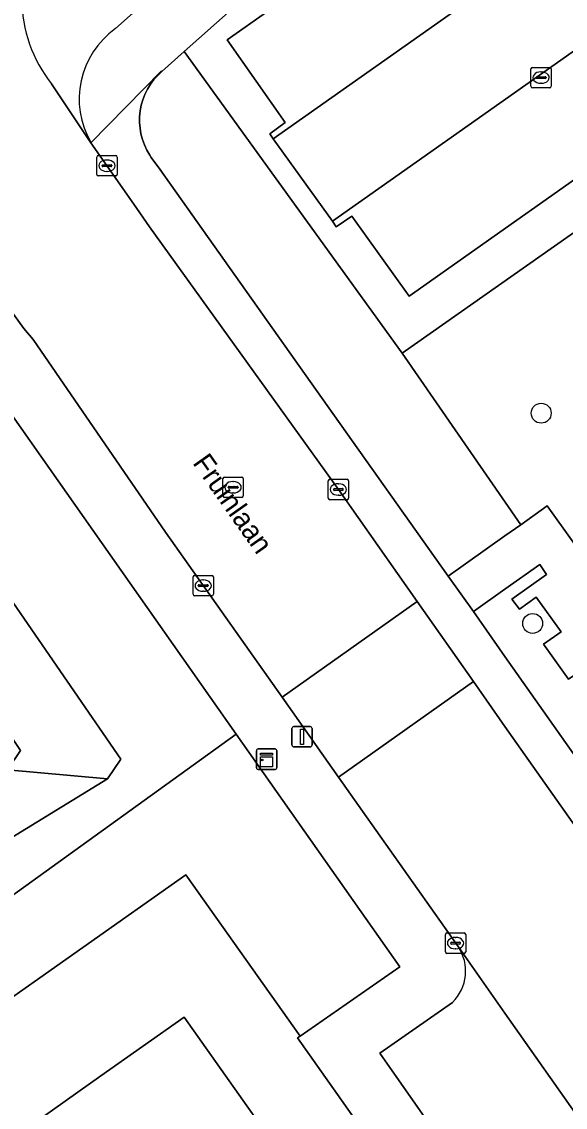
# Model space of a CAD drawing. Extents: x 159352 to 160617, y 385888 to 387323.
# Drawn here: x 159976.3 to 160003, y 387188.6 to 387241.9 of the extents above; entities that cross this region are included whole.
import ezdxf

# ---------------------------------------------------------------- set-up
doc = ezdxf.new("R2010")
doc.units = 0
for name, color, linetype in [('IMGEO_Boom', 7, 'Continuous'), ('IMGEO_Fietspad_gesloten', 7, 'Continuous'), ('IMGEO_Groenvoorziening', 7, 'Continuous'), ('IMGEO_Haag', 7, 'Continuous'), ('IMGEO_Kast', 7, 'Continuous'), ('IMGEO_Kolk', 7, 'Continuous'), ('IMGEO_Lichtmast', 7, 'Continuous'), ('IMGEO_Openbare_ruimte_label', 7, 'Continuous'), ('IMGEO_Pand', 7, 'Continuous'), ('IMGEO_Parkeervlak_open', 7, 'Continuous'), ('IMGEO_Rijbaan_lokaal_gesloten', 7, 'Continuous'), ('IMGEO_Rijbaan_lokaal_open', 7, 'Continuous'), ('IMGEO_Rioolput', 7, 'Continuous'), ('IMGEO_Voetpad_open', 7, 'Continuous')]:
    doc.layers.add(name, color=color, linetype=linetype)

msp = doc.modelspace()

# ---------------------------------------------------------------- linework, layer by layer
at = {"layer": 'IMGEO_Boom'}
for centre in [(160001.779, 387222.661), (160001.36, 387212.341)]:
    msp.add_circle(centre, 0.489, dxfattribs=at)
at = {"layer": 'IMGEO_Fietspad_gesloten'}
for points in [[(159980.873, 387241.542), (159983.187, 387243.6), (159990.883, 387250), (159999.974, 387257.397)], [(159977.732, 387238.824), (159979.669, 387235.94)]]:
    msp.add_lwpolyline(points, dxfattribs=at)
for centre, radius, start, end in [((159982.983, 387243.002), 6.71, 180.0986, 218.5035), ((159983.329, 387238.084), 4.241, 125.3796, 210.3611)]:
    msp.add_arc(centre, radius, start, end, dxfattribs=at)
at = {"layer": 'IMGEO_Groenvoorziening'}
for points in [[(160042.249, 387261.546), (159995.3, 387228.406), (159992.476, 387232.335), (159991.718, 387231.814), (159991.522, 387232.087), (159988.617, 387236.137), (159988.449, 387236.372), (159989.197, 387236.937), (159986.355, 387240.994), (159996.581, 387248.2)], [(159986.547, 387242.47), (159984.244, 387240.413), (159994.947, 387225.611), (160045.178, 387260.891)], [(159953.617, 387183.01), (159960.951, 387188.293), (159958.056, 387188.278), (159950.665, 387198.647), (159953.652, 387199.883), (159957.936, 387201.53), (159960.704, 387198.561), (159964.946, 387197.529), (159968.78, 387200.672), (159970.899, 387198.231), (159971.517, 387195.905), (159986.796, 387206.912), (159974.946, 387223.746), (159973.518, 387225.775), (159970.71, 387229.769)], [(160010.32, 387201.642), (160010.993, 387202.103), (160004.847, 387210.791), (160003.116, 387209.597), (160001.892, 387211.316), (160002.757, 387211.928), (160001.53, 387213.638), (160000.706, 387213.038), (160000.338, 387213.526), (160002.037, 387214.736), (160001.712, 387215.237), (160000, 387214.026), (159998.447, 387212.927), (160000, 387210.724), (160006.153, 387201.998)]]:
    msp.add_lwpolyline(points, dxfattribs=at)
for points in [[(159994.947, 387225.611), (160000.778, 387217.185), (160002.081, 387218.108), (160003.356, 387216.327), (160003.6, 387216.5), (160048.356, 387248.176), (160048.601, 387248.349), (160049.193, 387247.513), (160052.549, 387249.827), (160052.758, 387249.971), (160045.178, 387260.891)], [(159983.154, 387239.44), (159982.948, 387239.246), (159982.76, 387239.035), (159982.592, 387238.807), (159982.444, 387238.565), (159982.319, 387238.312), (159982.217, 387238.048), (159982.139, 387237.776), (159982.086, 387237.498), (159982.058, 387237.216), (159982.055, 387236.933), (159982.077, 387236.651), (159982.124, 387236.372), (159982.196, 387236.098), (159982.292, 387235.832), (159982.412, 387235.576), (159982.554, 387235.331), (159982.628, 387235.221), (159983.044, 387234.635), (159991.276, 387223.033), (159997.214, 387214.663), (160000, 387216.635), (160000.778, 387217.185), (159994.947, 387225.611), (159984.244, 387240.413)], [(159951.376, 387209.39), (159949.278, 387211.68), (159947.155, 387213.163), (159956.096, 387218.911), (159964.614, 387224.511), (159967.058, 387224.759), (159970.572, 387220.999), (159981.139, 387205.676), (159980.475, 387204.706), (159974.25, 387200.904), (159973.096, 387201.383), (159969.02, 387208.265), (159965.545, 387213.168), (159962.742, 387213.81), (159959.567, 387212.029), (159952.309, 387208.191)], [(159980.475, 387204.706), (159981.139, 387205.676), (159970.572, 387220.999), (159968.546, 387218.682), (159965.981, 387217.331), (159961.791, 387216.705), (159959.312, 387214.768), (159958.809, 387213.325), (159951.376, 387209.39), (159952.309, 387208.191), (159959.567, 387212.029), (159962.742, 387213.81), (159965.545, 387213.168), (159969.02, 387208.265), (159970.555, 387209.846), (159967.074, 387216.466), (159968.512, 387217.535), (159976.205, 387206.104), (159975.569, 387205.158)], [(159969.02, 387208.265), (159973.096, 387201.383), (159974.25, 387200.904), (159980.475, 387204.706), (159975.569, 387205.158), (159976.205, 387206.104), (159968.512, 387217.535), (159967.074, 387216.466), (159970.555, 387209.846)], [(159977.278, 387155.68), (159975.003, 387158.979), (159969.932, 387166.334), (159967.619, 387169.69), (159965.991, 387172.05), (159959.016, 387182.167), (159984.331, 387199.996), (159989.934, 387192.083), (159994.837, 387195.49), (159986.796, 387206.912), (159971.517, 387195.905), (159960.951, 387188.293), (159953.617, 387183.01), (159994.323, 387123.91), (159980.577, 387114.47), (159983.274, 387111.493), (159987.094, 387114.173), (159999.765, 387123.064), (159993.933, 387131.523)], [(159989.811, 387191.997), (159989.934, 387192.083), (159984.331, 387199.996), (159959.016, 387182.167), (159965.991, 387172.05), (159967.119, 387172.827), (159965.741, 387174.721), (159974.455, 387180.884), (159971.998, 387184.358), (159980.158, 387190.13), (159984.24, 387193.017), (159996.05, 387176.319), (159999.27, 387178.597)]]:
    msp.add_lwpolyline(points, close=True, dxfattribs=at)
at = {"layer": 'IMGEO_Haag'}
for points in [[(160042.249, 387261.546), (159995.3, 387228.406), (159992.476, 387232.335), (159991.718, 387231.814), (159991.522, 387232.087), (159988.617, 387236.137), (159988.449, 387236.372), (159989.197, 387236.937), (159986.355, 387240.994), (159996.581, 387248.2)], [(159986.547, 387242.47), (159984.244, 387240.413), (159994.947, 387225.611), (160045.178, 387260.891)]]:
    msp.add_lwpolyline(points, dxfattribs=at)
at = {"layer": 'IMGEO_Kast'}
for p, q in [((159987.795, 387205.252), (159987.795, 387206.093)), ((159987.795, 387206.093), (159987.795, 387205.252)), ((159987.87, 387206.177), (159988.711, 387206.177)), ((159988.711, 387206.177), (159987.87, 387206.177)), ((159988.795, 387206.102), (159988.795, 387205.261)), ((159988.795, 387205.261), (159988.795, 387206.102)), ((159988.72, 387205.177), (159987.879, 387205.177)), ((159987.879, 387205.177), (159988.72, 387205.177))]:
    msp.add_line(p, q, dxfattribs=at)
for points in [[(159987.99, 387205.967), (159988.59, 387205.967), (159988.59, 387205.882), (159987.99, 387205.882), (159987.99, 387205.967)], [(159987.99, 387205.792), (159988.59, 387205.792), (159988.59, 387205.303), (159987.99, 387205.303), (159987.99, 387205.792)]]:
    msp.add_lwpolyline(points, dxfattribs=at)
msp.add_circle((159988.074, 387205.641), 0.0377, dxfattribs=at)
for centre, start, end in [((159987.873, 387206.099), 92.4484, 184.2845), ((159987.873, 387206.099), 92.4484, 184.2845), ((159988.717, 387206.099), 2.4484, 94.2845), ((159988.717, 387206.099), 2.4484, 94.2845), ((159987.873, 387205.255), 182.4484, 274.2845), ((159987.873, 387205.255), 182.4484, 274.2845), ((159988.717, 387205.255), 272.4484, 4.2845), ((159988.717, 387205.255), 272.4484, 4.2845)]:
    msp.add_arc(centre, 0.0779, start, end, dxfattribs=at)
at = {"layer": 'IMGEO_Kolk'}
for p, q in [((160001.274, 387238.709), (160001.274, 387239.561)), ((160001.349, 387239.635), (160002.201, 387239.635)), ((160002.275, 387239.561), (160002.275, 387238.709)), ((160001.533, 387239.129), (160001.533, 387239.141)), ((160001.971, 387239.092), (160001.573, 387239.092)), ((160001.576, 387239.178), (160001.974, 387239.178)), ((160001.762, 387239.415), (160001.787, 387239.415)), ((160002.017, 387239.141), (160002.017, 387239.129)), ((160002.201, 387238.635), (160001.349, 387238.635)), ((160001.785, 387238.855), (160001.76, 387238.855)), ((159979.954, 387234.385), (159979.954, 387235.237)), ((159980.029, 387235.311), (159980.881, 387235.311)), ((159980.955, 387235.237), (159980.955, 387234.385)), ((159980.213, 387234.805), (159980.213, 387234.817)), ((159980.651, 387234.768), (159980.253, 387234.768)), ((159980.256, 387234.854), (159980.654, 387234.854)), ((159980.442, 387235.091), (159980.467, 387235.091)), ((159980.697, 387234.817), (159980.697, 387234.805)), ((159980.881, 387234.311), (159980.029, 387234.311)), ((159980.465, 387234.531), (159980.44, 387234.531)), ((159991.319, 387218.49), (159991.319, 387219.342)), ((159991.394, 387219.416), (159992.246, 387219.416)), ((159992.32, 387219.342), (159992.32, 387218.49)), ((159991.578, 387218.91), (159991.578, 387218.922)), ((159992.016, 387218.873), (159991.618, 387218.873)), ((159991.621, 387218.959), (159992.019, 387218.959)), ((159991.807, 387219.196), (159991.832, 387219.196)), ((159992.062, 387218.922), (159992.062, 387218.91)), ((159992.246, 387218.416), (159991.394, 387218.416)), ((159991.83, 387218.636), (159991.805, 387218.636)), ((159984.679, 387213.771), (159984.679, 387214.623)), ((159984.754, 387214.697), (159985.606, 387214.697)), ((159985.167, 387214.477), (159985.192, 387214.477)), ((159985.68, 387214.623), (159985.68, 387213.771)), ((159984.938, 387214.191), (159984.938, 387214.203)), ((159985.376, 387214.154), (159984.978, 387214.154)), ((159984.981, 387214.24), (159985.379, 387214.24)), ((159985.19, 387213.917), (159985.165, 387213.917)), ((159985.422, 387214.203), (159985.422, 387214.191)), ((159985.606, 387213.697), (159984.754, 387213.697)), ((159997.072, 387196.22), (159997.072, 387197.072)), ((159997.147, 387197.146), (159997.999, 387197.146)), ((159997.56, 387196.926), (159997.585, 387196.926)), ((159998.073, 387197.072), (159998.073, 387196.22)), ((159997.331, 387196.64), (159997.331, 387196.652)), ((159997.769, 387196.603), (159997.371, 387196.603)), ((159997.374, 387196.689), (159997.772, 387196.689)), ((159997.583, 387196.366), (159997.558, 387196.366)), ((159997.815, 387196.652), (159997.815, 387196.64)), ((159997.999, 387196.146), (159997.147, 387196.146))]:
    msp.add_line(p, q, dxfattribs=at)
for points in [[(160001.274, 387238.709), (160001.274, 387239.561)], [(160001.349, 387239.635), (160002.201, 387239.635)], [(160002.275, 387239.561), (160002.275, 387238.709)], [(160002.201, 387238.635), (160001.349, 387238.635)], [(159979.954, 387234.385), (159979.954, 387235.237)], [(159980.029, 387235.311), (159980.881, 387235.311)], [(159980.955, 387235.237), (159980.955, 387234.385)], [(159980.881, 387234.311), (159980.029, 387234.311)], [(159991.319, 387218.49), (159991.319, 387219.342)], [(159991.394, 387219.416), (159992.246, 387219.416)], [(159992.32, 387219.342), (159992.32, 387218.49)], [(159992.246, 387218.416), (159991.394, 387218.416)], [(159984.679, 387213.771), (159984.679, 387214.623)], [(159984.754, 387214.697), (159985.606, 387214.697)], [(159985.68, 387214.623), (159985.68, 387213.771)], [(159985.606, 387213.697), (159984.754, 387213.697)], [(159997.072, 387196.22), (159997.072, 387197.072)], [(159997.147, 387197.146), (159997.999, 387197.146)], [(159998.073, 387197.072), (159998.073, 387196.22)], [(159997.999, 387196.146), (159997.147, 387196.146)]]:
    msp.add_lwpolyline(points, dxfattribs=at)
for centre, radius, start, end in [((160001.351, 387239.559), 0.0765, 91.552, 178.448), ((160001.351, 387239.559), 0.0765, 91.552, 178.448), ((160002.199, 387239.559), 0.0765, 1.552, 88.448), ((160002.199, 387239.559), 0.0765, 1.552, 88.448), ((160001.573, 387239.138), 0.0403, 85.8775, 175.7526), ((160001.57, 387239.128), 0.0366, 178.938, 274.7102), ((160001.974, 387239.135), 0.043, 264.8664, 352.4533), ((160001.978, 387239.14), 0.0386, 1.7309, 96.639), ((160001.351, 387238.711), 0.0765, 181.552, 268.448), ((160001.351, 387238.711), 0.0765, 181.552, 268.448), ((160002.199, 387238.711), 0.0765, 271.552, 358.448), ((160002.199, 387238.711), 0.0765, 271.552, 358.448), ((159980.031, 387235.235), 0.0765, 91.552, 178.448), ((159980.031, 387235.235), 0.0765, 91.552, 178.448), ((159980.879, 387235.235), 0.0765, 1.552, 88.448), ((159980.879, 387235.235), 0.0765, 1.552, 88.448), ((159980.253, 387234.814), 0.0403, 85.8775, 175.7526), ((159980.25, 387234.804), 0.0366, 178.938, 274.7102), ((159980.654, 387234.811), 0.043, 264.8664, 352.4533), ((159980.658, 387234.816), 0.0386, 1.7309, 96.639), ((159980.031, 387234.387), 0.0765, 181.552, 268.448), ((159980.031, 387234.387), 0.0765, 181.552, 268.448), ((159980.879, 387234.387), 0.0765, 271.552, 358.448), ((159980.879, 387234.387), 0.0765, 271.552, 358.448), ((159991.396, 387219.34), 0.0765, 91.552, 178.448), ((159991.396, 387219.34), 0.0765, 91.552, 178.448), ((159992.244, 387219.34), 0.0765, 1.552, 88.448), ((159992.244, 387219.34), 0.0765, 1.552, 88.448), ((159991.618, 387218.919), 0.0403, 85.8775, 175.7526), ((159991.615, 387218.909), 0.0366, 178.938, 274.7102), ((159992.019, 387218.916), 0.043, 264.8664, 352.4533), ((159992.023, 387218.921), 0.0386, 1.7309, 96.639), ((159991.396, 387218.492), 0.0765, 181.552, 268.448), ((159991.396, 387218.492), 0.0765, 181.552, 268.448), ((159992.244, 387218.492), 0.0765, 271.552, 358.448), ((159992.244, 387218.492), 0.0765, 271.552, 358.448), ((159984.756, 387214.621), 0.0765, 91.552, 178.448), ((159984.756, 387214.621), 0.0765, 91.552, 178.448), ((159985.604, 387214.621), 0.0765, 1.552, 88.448), ((159985.604, 387214.621), 0.0765, 1.552, 88.448), ((159984.978, 387214.2), 0.0403, 85.8775, 175.7526), ((159984.975, 387214.19), 0.0366, 178.938, 274.7102), ((159985.379, 387214.197), 0.043, 264.8664, 352.4533), ((159985.383, 387214.202), 0.0386, 1.7309, 96.639), ((159984.756, 387213.773), 0.0765, 181.552, 268.448), ((159984.756, 387213.773), 0.0765, 181.552, 268.448), ((159985.604, 387213.773), 0.0765, 271.552, 358.448), ((159985.604, 387213.773), 0.0765, 271.552, 358.448), ((159997.149, 387197.07), 0.0765, 91.552, 178.448), ((159997.149, 387197.07), 0.0765, 91.552, 178.448), ((159997.997, 387197.07), 0.0765, 1.552, 88.448), ((159997.997, 387197.07), 0.0765, 1.552, 88.448), ((159997.371, 387196.649), 0.0403, 85.8775, 175.7526), ((159997.368, 387196.639), 0.0366, 178.938, 274.7102), ((159997.772, 387196.646), 0.043, 264.8664, 352.4533), ((159997.776, 387196.651), 0.0386, 1.7309, 96.639), ((159997.149, 387196.222), 0.0765, 181.552, 268.448), ((159997.149, 387196.222), 0.0765, 181.552, 268.448), ((159997.997, 387196.222), 0.0765, 271.552, 358.448), ((159997.997, 387196.222), 0.0765, 271.552, 358.448)]:
    msp.add_arc(centre, radius, start, end, dxfattribs=at)
for centre, major_axis, ratio, start_param, end_param in [((160001.761, 387239.135), (-0.387, 0.002), 0.722429, 4.712389, 7.853982), ((160001.786, 387239.135), (-0.39, 0.002), 0.717154, 1.570796, 4.712389), ((159980.441, 387234.811), (-0.387, 0.002), 0.722429, 4.712389, 7.853982), ((159980.466, 387234.811), (-0.39, 0.002), 0.717154, 1.570796, 4.712389), ((159991.806, 387218.916), (-0.387, 0.002), 0.722429, 4.712389, 7.853982), ((159991.831, 387218.916), (-0.39, 0.002), 0.717154, 1.570796, 4.712389), ((159985.166, 387214.197), (-0.387, 0.002), 0.722429, 4.712389, 7.853982), ((159985.191, 387214.197), (-0.39, 0.002), 0.717154, 1.570796, 4.712389), ((159997.559, 387196.646), (-0.387, 0.002), 0.722429, 4.712389, 7.853982), ((159997.584, 387196.646), (-0.39, 0.002), 0.717154, 1.570796, 4.712389)]:
    msp.add_ellipse(centre, major_axis=major_axis, ratio=ratio, start_param=start_param, end_param=end_param, dxfattribs=at)
at = {"layer": 'IMGEO_Lichtmast'}
for p, q in [((159989.535, 387206.379), (159989.535, 387207.179)), ((159989.535, 387207.179), (159989.535, 387206.379)), ((159989.635, 387207.279), (159990.425, 387207.279)), ((159990.425, 387207.279), (159989.635, 387207.279)), ((159990.525, 387207.179), (159990.525, 387206.379)), ((159990.525, 387206.379), (159990.525, 387207.179)), ((159990.425, 387206.279), (159989.635, 387206.279)), ((159989.635, 387206.279), (159990.425, 387206.279))]:
    msp.add_line(p, q, dxfattribs=at)
msp.add_lwpolyline([(159989.955, 387207.154), (159990.105, 387207.154), (159990.105, 387206.404), (159989.955, 387206.404), (159989.955, 387207.154)], dxfattribs=at)
for centre, start, end in [((159989.635, 387207.179), 90, 180), ((159989.635, 387207.179), 90, 180), ((159990.425, 387207.179), 0, 90), ((159990.425, 387207.179), 360, 90), ((159989.635, 387206.379), 180, 270), ((159989.635, 387206.379), 180, 270), ((159990.425, 387206.379), 270, 0), ((159990.425, 387206.379), 270, 0)]:
    msp.add_arc(centre, 0.1, start, end, dxfattribs=at)
at = {"layer": 'IMGEO_Pand'}
msp.add_lwpolyline([(160015.824, 387142.057), (160001.337, 387162.54), (160000, 387164.43), (159996.823, 387168.922), (159997.42, 387169.344), (159999.795, 387171.024), (159996.05, 387176.319), (159984.24, 387193.017), (159980.158, 387190.13), (159971.998, 387184.358)], dxfattribs=at)
at = {"layer": 'IMGEO_Parkeervlak_open'}
for points in [[(159995.458, 387249.741), (159996.581, 387248.2), (159986.355, 387240.994), (159989.197, 387236.937), (159988.449, 387236.372), (159988.617, 387236.137), (160037.313, 387270.445), (160037.153, 387270.66), (160036.255, 387270.035), (160033.327, 387274.036), (160000.853, 387251.186), (159999.539, 387253.009), (159996.123, 387250.276), (159995.78, 387250)], [(160040.275, 387266.465), (159991.522, 387232.087), (159991.718, 387231.814), (159992.476, 387232.335), (159995.3, 387228.406), (160042.249, 387261.546), (160039.454, 387265.496), (160040.443, 387266.24)]]:
    msp.add_lwpolyline(points, close=True, dxfattribs=at)
for points in [[(160010.746, 387177.927), (160003.943, 387187.611), (160000, 387193.206), (159997.696, 387196.476)], [(159997.416, 387193.738), (159993.853, 387191.241), (160000, 387182.473), (160005.329, 387174.888), (160009.838, 387178.084)]]:
    msp.add_lwpolyline(points, dxfattribs=at)
msp.add_arc((159995.94, 387195.272), 2.129, 313.8884, 34.4335, dxfattribs=at)
at = {"layer": 'IMGEO_Rijbaan_lokaal_gesloten'}
for points in [[(159981.771, 387232.923), (159979.669, 387235.94), (159977.732, 387238.824)], [(159971.809, 387233.122), (159976.364, 387226.814), (159976.826, 387226.275), (159983.324, 387216.826), (159989.054, 387208.721), (159995.691, 387213.411), (159991.818, 387218.915), (159982.547, 387231.809), (159981.771, 387232.923)], [(160004.417, 387201.018), (160004.245, 387201.269), (160003.523, 387202.282), (160000, 387207.288), (159998.454, 387209.486), (159991.825, 387204.801), (159993.006, 387203.131), (159997.696, 387196.476), (160000, 387193.206), (160003.943, 387187.611), (160010.746, 387177.927), (160011.943, 387176.223), (160014.138, 387173.098), (160028.417, 387152.971), (160043.137, 387132.147), (160044.869, 387129.755), (160044.916, 387129.765), (160055.912, 387114.022)]]:
    msp.add_lwpolyline(points, dxfattribs=at)
msp.add_arc((159982.983, 387243.002), 6.71, 180.0986, 218.5035, dxfattribs=at)
at = {"layer": 'IMGEO_Rijbaan_lokaal_open'}
for points in [[(160037.313, 387270.445), (159988.617, 387236.137), (159991.522, 387232.087), (160040.275, 387266.465)], [(159989.054, 387208.721), (159991.825, 387204.801), (159998.454, 387209.486), (159995.691, 387213.411)]]:
    msp.add_lwpolyline(points, close=True, dxfattribs=at)
at = {"layer": 'IMGEO_Rioolput'}
for p, q in [((159986.148, 387218.6), (159986.148, 387219.452)), ((159986.223, 387219.526), (159987.075, 387219.526)), ((159986.636, 387219.306), (159986.661, 387219.306)), ((159987.149, 387219.452), (159987.149, 387218.6)), ((159986.407, 387219.02), (159986.407, 387219.032)), ((159986.845, 387218.983), (159986.447, 387218.983)), ((159986.45, 387219.069), (159986.848, 387219.069)), ((159986.659, 387218.746), (159986.634, 387218.746)), ((159986.891, 387219.032), (159986.891, 387219.02)), ((159987.075, 387218.526), (159986.223, 387218.526))]:
    msp.add_line(p, q, dxfattribs=at)
for points in [[(159986.148, 387218.6), (159986.148, 387219.452)], [(159986.223, 387219.526), (159987.075, 387219.526)], [(159987.149, 387219.452), (159987.149, 387218.6)], [(159987.075, 387218.526), (159986.223, 387218.526)]]:
    msp.add_lwpolyline(points, dxfattribs=at)
for centre, radius, start, end in [((159986.225, 387219.45), 0.0765, 91.552, 178.448), ((159986.225, 387219.45), 0.0765, 91.552, 178.448), ((159987.073, 387219.45), 0.0765, 1.552, 88.448), ((159987.073, 387219.45), 0.0765, 1.552, 88.448), ((159986.447, 387219.029), 0.0403, 85.8775, 175.7526), ((159986.444, 387219.019), 0.0366, 178.938, 274.7102), ((159986.848, 387219.026), 0.043, 264.8664, 352.4533), ((159986.852, 387219.031), 0.0386, 1.7309, 96.639), ((159986.225, 387218.602), 0.0765, 181.552, 268.448), ((159986.225, 387218.602), 0.0765, 181.552, 268.448), ((159987.073, 387218.602), 0.0765, 271.552, 358.448), ((159987.073, 387218.602), 0.0765, 271.552, 358.448)]:
    msp.add_arc(centre, radius, start, end, dxfattribs=at)
for centre, major_axis, ratio, start_param, end_param in [((159986.635, 387219.026), (-0.387, 0.002), 0.722429, 4.712389, 7.853982), ((159986.66, 387219.026), (-0.39, 0.002), 0.717154, 1.570796, 4.712389)]:
    msp.add_ellipse(centre, major_axis=major_axis, ratio=ratio, start_param=start_param, end_param=end_param, dxfattribs=at)
at = {"layer": 'IMGEO_Voetpad_open'}
for points in [[(160013.695, 387268.217), (159999.974, 387257.397), (159990.883, 387250), (159983.187, 387243.6), (159980.873, 387241.542)], [(159979.669, 387235.94), (159983.115, 387239.446), (159983.154, 387239.44), (159984.244, 387240.413), (159986.547, 387242.47), (159990.243, 387245.542), (159992.52, 387247.375)], [(159991.276, 387223.033), (159983.044, 387234.635), (159982.628, 387235.221), (159982.554, 387235.331), (159982.412, 387235.576), (159982.292, 387235.832), (159982.196, 387236.098), (159982.124, 387236.372), (159982.077, 387236.651), (159982.055, 387236.933), (159982.058, 387237.216), (159982.086, 387237.498), (159982.139, 387237.776), (159982.217, 387238.048), (159982.319, 387238.312), (159982.444, 387238.565), (159982.592, 387238.807), (159982.76, 387239.035), (159982.948, 387239.246), (159983.154, 387239.44), (159983.115, 387239.446), (159979.669, 387235.94), (159981.771, 387232.923), (159982.547, 387231.809), (159991.818, 387218.915), (159995.691, 387213.411), (159998.454, 387209.486), (160000, 387207.288), (160003.523, 387202.282)], [(159997.696, 387196.476), (159993.006, 387203.131), (159991.825, 387204.801), (159989.054, 387208.721), (159983.324, 387216.826), (159976.826, 387226.275), (159976.364, 387226.814), (159971.809, 387233.122), (159966.544, 387230.511), (159966.528, 387230.429)], [(159970.71, 387229.769), (159973.518, 387225.775), (159974.946, 387223.746), (159986.796, 387206.912), (159994.837, 387195.49), (159989.934, 387192.083), (159989.811, 387191.997), (159999.27, 387178.597), (160000, 387177.564), (160007.547, 387166.933), (160026.357, 387140.437), (160028.581, 387137.317), (160032.972, 387131.157), (160033.873, 387129.893), (160039.294, 387122.289), (160040.992, 387119.907), (160043.495, 387121.683)], [(160008.434, 387198.646), (160006.153, 387201.998), (160000, 387210.724), (159998.447, 387212.927), (159997.214, 387214.663), (159991.276, 387223.033)], [(160009.838, 387178.084), (160005.329, 387174.888), (160000, 387182.473), (159993.853, 387191.241), (159997.416, 387193.738)]]:
    msp.add_lwpolyline(points, dxfattribs=at)
msp.add_lwpolyline([(160012.595, 387203.232), (160009.753, 387207.29), (160003.356, 387216.327), (160002.081, 387218.108), (160000.778, 387217.185), (160000, 387216.635), (159997.214, 387214.663), (159998.447, 387212.927), (160000, 387214.026), (160001.712, 387215.237), (160002.037, 387214.736), (160000.338, 387213.526), (160000.706, 387213.038), (160001.53, 387213.638), (160002.757, 387211.928), (160001.892, 387211.316), (160003.116, 387209.597), (160004.847, 387210.791), (160010.993, 387202.103)], close=True, dxfattribs=at)
for centre, radius, start, end in [((159983.329, 387238.084), 4.241, 125.3796, 210.3611), ((159995.94, 387195.272), 2.129, 313.8884, 34.4335)]:
    msp.add_arc(centre, radius, start, end, dxfattribs=at)

# ---------------------------------------------------------------- texts
at = {"layer": 'IMGEO_Openbare_ruimte_label'}
msp.add_text('Fruinlaan', height=1, rotation=305.2314, dxfattribs=at).set_placement((159984.628, 387220.218))

doc.saveas('drawing.dxf')
